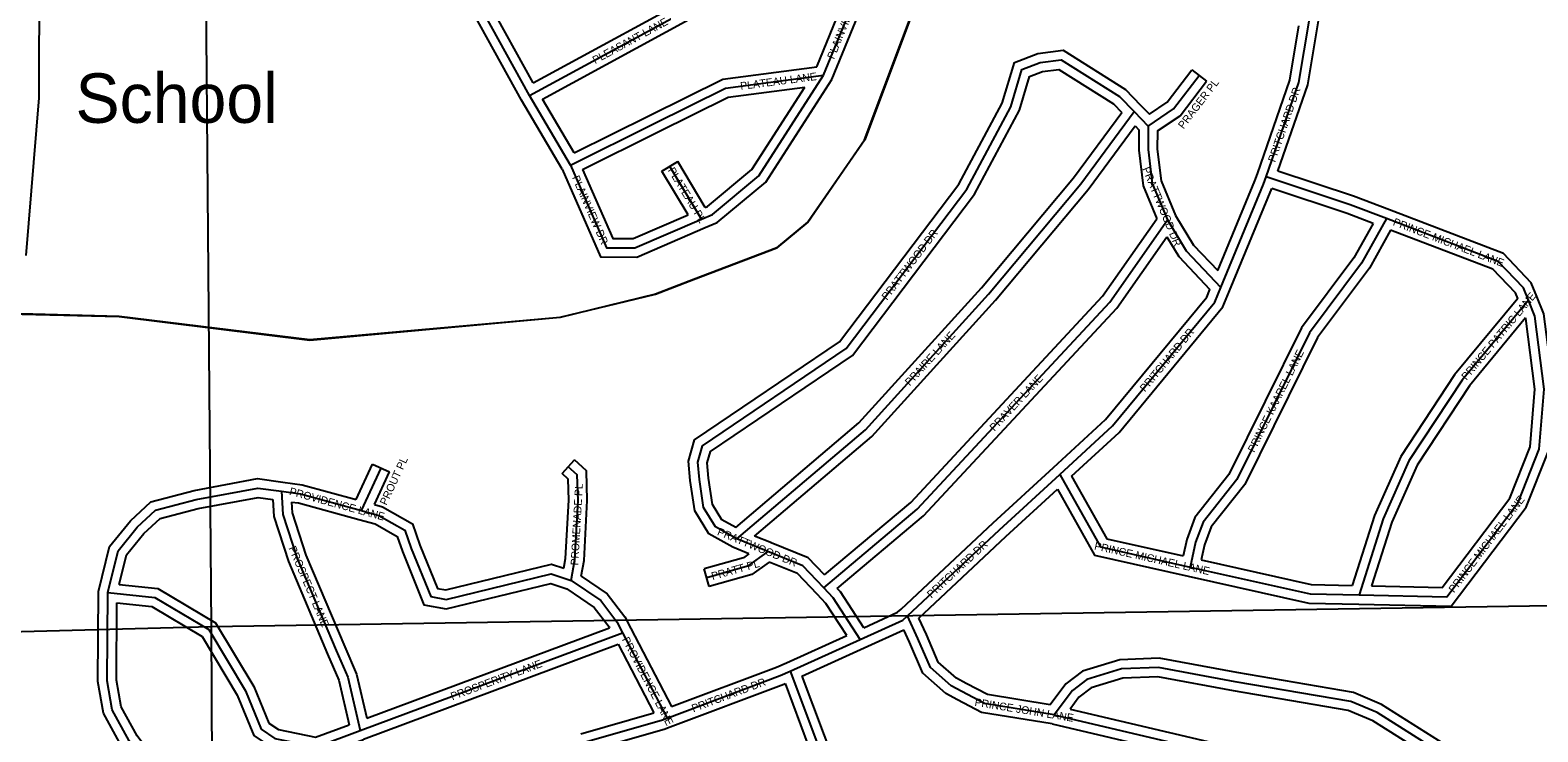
# Model space of a CAD drawing. Extents: x 457167 to 656239, y 1787309 to 1969297.
# Drawn here: x 584541 to 589415, y 1887329 to 1889599 of the extents above; entities that cross this region are included whole.
import ezdxf

# ---------------------------------------------------------------- set-up
doc = ezdxf.new("R2010")
doc.units = 0
for name, color, linetype in [('Level 1', 7, 'Continuous'), ('Level 23', 7, 'Continuous'), ('Level 31', 7, 'Continuous'), ('Level 32', 7, 'Continuous'), ('Level 34', 7, 'Continuous'), ('Level 5', 7, 'Continuous'), ('Level 57', 7, 'Continuous'), ('Level 8', 7, 'Continuous')]:
    doc.layers.add(name, color=color, linetype=linetype)

msp = doc.modelspace()

# ---------------------------------------------------------------- linework, layer by layer
at = {"layer": 'Level 1'}
for p, q in [((585080.121, 1893221.401), (585126.331, 1887669.13)), ((589905.567, 1887744.496), (585126.331, 1887669.13)), ((585126.331, 1887669.13), (579922.889, 1887536.016)), ((585126.331, 1887669.13), (585153.869, 1882363.496))]:
    msp.add_line(p, q, dxfattribs=at)
at = {"layer": 'Level 23'}
msp.add_lwpolyline([(584570.711, 1890190.876), (584569.455, 1889380.018), (584526.995, 1888870.106)], dxfattribs=at)
at = {"layer": 'Level 31'}
for p, q in [((586155.232, 1889387.33), (585980.596, 1889704.39)), ((586288.064, 1889162.35), (586155.232, 1889387.33)), ((588109.425, 1889335.686), (588155.453, 1889288.692)), ((586288.064, 1889162.35), (586556.094, 1889295.663)), ((586711.354, 1888987.733), (586608.63, 1889158.11)), ((585611.719, 1888045.077), (585675.27, 1888182.776)), ((586925.616, 1887912.779), (586825.828, 1887953.693)), ((585607.824, 1887333.444), (586456.33, 1887650.021)), ((586456.33, 1887650.021), (586599.887, 1887373.749)), ((586998.046, 1887525.731), (587224.684, 1887628.219)), ((586998.046, 1887525.731), (587119.574, 1887201.866)), ((587851.101, 1887384.511), (589156.129, 1887078.489))]:
    msp.add_line(p, q, dxfattribs=at)
for points in [[(586155.232, 1889387.33), (586780.794, 1889728.336), (586864.412, 1889886.363)], [(587105.624, 1889452.817), (587231.18, 1889760.95), (586956.305, 1889878.191), (586864.412, 1889886.363)], [(588536.472, 1889124.357), (588641.976, 1889429.621), (588676.694, 1889634.286)], [(586825.828, 1887953.693), (586755.93, 1887992.37), (586718.199, 1888054.622), (586704.376, 1888145.922), (586699.074, 1888201.933), (586714.12, 1888254.631), (587178.722, 1888569.038), (587568.63, 1889084.319), (587711.28, 1889350.966), (587747.12, 1889471.264), (587805.999, 1889494.428), (587873.436, 1889502.667), (588062.444, 1889383.772), (588109.425, 1889335.686)], [(586556.094, 1889295.663), (586788.79, 1889411.591), (587105.624, 1889452.817)], [(586711.354, 1888987.733), (586746.366, 1889002.941), (586896.71, 1889127.751), (587105.624, 1889452.817)], [(588155.453, 1889288.692), (588237.606, 1889344.178), (588320.491, 1889452.391)], [(586825.828, 1887953.693), (587240.889, 1888306.739), (587639.244, 1888745.276), (587937.579, 1889102.182), (588109.425, 1889335.686)], [(588155.453, 1889288.692), (588154.677, 1889212.329), (588168.471, 1889103.212), (588217.233, 1888985.304)], [(586288.064, 1889162.35), (586404.598, 1888895.219), (586496.191, 1888895.046), (586711.354, 1888987.733)], [(588390.163, 1888766.803), (588528.16, 1889100.736), (588536.472, 1889124.357)], [(588925.18, 1888989.466), (588808.543, 1889034.042), (588536.472, 1889124.357)], [(587106.364, 1887795.713), (587408.656, 1888049.698), (588031.014, 1888719.098), (588217.233, 1888985.304)], [(588217.233, 1888985.304), (588278.112, 1888884.827), (588390.163, 1888766.803)], [(588925.18, 1888989.466), (588845.094, 1888845.611), (588676.764, 1888620.097), (588441.825, 1888145.25), (588332.486, 1888007.631), (588308.516, 1887942.947), (588290.877, 1887862.616)], [(589384.264, 1888725.724), (589368.114, 1888765.391), (589286.852, 1888850.991), (588925.18, 1888989.466)], [(587869.384, 1888161.938), (588039.504, 1888318.716), (588370.359, 1888719.566), (588390.163, 1888766.803)], [(588836.79, 1887772.163), (589120.474, 1887766.558), (589350.966, 1888070.871), (589419.656, 1888244.203), (589435.588, 1888437.993), (589405.478, 1888673.686), (589384.264, 1888725.724)], [(589384.264, 1888725.724), (589169.759, 1888466.474), (588998.185, 1888206.056), (588914.839, 1888018.206), (588836.79, 1887772.163)], [(586289.358, 1887819.427), (586301.57, 1887887.041), (586312.105, 1888077.932), (586309.717, 1888160.482), (586280.507, 1888187.084)], [(584791.619, 1887780.101), (584824.956, 1887915.311), (584886.8, 1887991.192), (584945.745, 1888046.716), (585077.797, 1888081.008), (585276.961, 1888118.081), (585353.27, 1888107.389)], [(587376.85, 1887704.664), (587674.414, 1887983.023), (587869.384, 1888161.938)], [(587869.384, 1888161.938), (588001.578, 1887927.511), (588290.877, 1887862.616)], [(585353.27, 1888107.389), (585414.319, 1888099.273), (585611.719, 1888045.077)], [(585353.27, 1888107.389), (585358.216, 1888032.106), (585403.744, 1887890.564), (585530.077, 1887592.503), (585567.444, 1887506.612), (585607.824, 1887333.444)], [(585611.719, 1888045.077), (585667.983, 1888029.697), (585752.491, 1887981.9), (585772.416, 1887922.953), (585835.729, 1887766.831), (585885.327, 1887757.646), (586225.152, 1887840.276), (586289.358, 1887819.427)], [(586925.616, 1887912.779), (586860.329, 1887865.265), (586728.272, 1887828.056)], [(587106.364, 1887795.713), (587038.754, 1887866.749), (586925.616, 1887912.779)], [(588290.877, 1887862.616), (588678.73, 1887775.725), (588836.79, 1887772.163)], [(584985.024, 1887133.543), (584860.987, 1887299.964), (584806.158, 1887400.435), (584789.482, 1887494.649), (584791.619, 1887780.101)], [(584791.619, 1887780.101), (584943.614, 1887764.172), (585118.339, 1887660.2), (585236.592, 1887462.153), (585288.197, 1887338.054), (585332.031, 1887308.515), (585466.194, 1887280.986), (585607.824, 1887333.444)], [(586289.358, 1887819.427), (586385.6, 1887753.791), (586437.632, 1887685.692), (586456.33, 1887650.021)], [(587224.684, 1887628.219), (587137.154, 1887763.292), (587106.364, 1887795.713)], [(587224.684, 1887628.219), (587361.877, 1887690.873), (587376.85, 1887704.664)], [(587552.913, 1887459.608), (587518.279, 1887477.855), (587451.281, 1887537.251), (587411.064, 1887631.872), (587376.85, 1887704.664)], [(589156.129, 1887078.489), (589183.399, 1887210.076), (588895.259, 1887391.691), (588810.724, 1887427.481), (588436.819, 1887491.8), (588188.51, 1887538.074), (588068.598, 1887532.839), (587957.219, 1887498.498), (587910.084, 1887463.312), (587851.101, 1887384.511)], [(586599.887, 1887373.749), (586965.579, 1887511.246), (586998.046, 1887525.731)], [(587851.101, 1887384.511), (587625.993, 1887421.291), (587552.913, 1887459.608)], [(586329.082, 1887294.621), (586581.428, 1887366.875), (586599.887, 1887373.749)]]:
    msp.add_lwpolyline(points, dxfattribs=at)
at = {"layer": 'Level 32'}
for p, q in [((586129.171, 1889372.461), (585954.019, 1889690.46)), ((586167.1, 1889427.966), (586021.818, 1889691.734)), ((588296.675, 1889470.633), (588344.308, 1889434.148)), ((586261.299, 1889148.674), (586129.171, 1889372.462)), ((586299.703, 1889201.644), (586196.851, 1889375.847)), ((588130.858, 1889356.678), (588159.387, 1889327.551)), ((586299.703, 1889201.645), (586542.735, 1889322.525)), ((588112.678, 1889289.49), (588125.329, 1889276.574)), ((586326.97, 1889148.193), (586569.455, 1889268.801)), ((586582.939, 1889142.619), (586634.324, 1889173.599)), ((586667.912, 1889001.685), (586582.939, 1889142.619)), ((586723.489, 1889025.711), (586634.324, 1889173.599)), ((588417.889, 1888755.345), (588554.805, 1889086.661)), ((585595.137, 1888080.74), (585648.031, 1888195.348)), ((585648.031, 1888195.348), (585702.509, 1888170.203)), ((585653.805, 1888064.673), (585702.509, 1888170.203)), ((586260.307, 1888164.903), (586300.707, 1888209.264)), ((586864.508, 1887905.409), (586812.832, 1887926.596)), ((586936.998, 1887940.536), (586882.793, 1887962.761)), ((586736.409, 1887799.18), (586720.135, 1887856.933)), ((585629.296, 1887373.474), (586413.961, 1887666.231)), ((586482.952, 1887663.853), (586614.239, 1887411.195)), ((586985.823, 1887553.13), (587180.537, 1887641.18)), ((587237.147, 1887600.929), (587365.014, 1887659.324)), ((585618.312, 1887305.336), (586441.949, 1887612.634)), ((586441.95, 1887612.634), (586557.06, 1887391.104)), ((587036.004, 1887509.97), (587237.046, 1887600.883)), ((586981.158, 1887485.345), (587091.487, 1887191.326)), ((587036.004, 1887509.97), (587142.521, 1887226.111)), ((586320.824, 1887323.463), (586557.06, 1887391.104)), ((587902.602, 1887403.249), (589133.001, 1887114.726)), ((587845.253, 1887355.067), (589120.785, 1887055.961))]:
    msp.add_line(p, q, dxfattribs=at)
for points in [[(586167.1, 1889427.966), (586758.503, 1889750.354), (586828.524, 1889882.682)], [(587132.361, 1889438.928), (587270.101, 1889776.965), (586963.7, 1889907.653), (586879.547, 1889915.135)], [(586196.851, 1889375.847), (586803.086, 1889706.32), (586881.608, 1889854.714)], [(587084.433, 1889480.313), (587192.259, 1889744.935), (586948.911, 1889848.73), (586881.609, 1889854.714)], [(588574.749, 1889143.261), (588671.14, 1889422.161), (588706.273, 1889629.269)], [(588508.173, 1889134.315), (588612.812, 1889437.08), (588642.634, 1889612.871)], [(586812.832, 1887926.596), (586734.415, 1887969.987), (586689.435, 1888044.202), (586674.589, 1888142.261), (586668.674, 1888204.733), (586688.269, 1888273.362), (587157.795, 1888591.101), (587543.287, 1889100.546), (587683.395, 1889362.441), (587722.541, 1889493.832), (587798.569, 1889523.745), (587880.384, 1889533.74), (588081.423, 1889407.276), (588130.884, 1889356.651)], [(586542.717, 1889322.516), (586779.923, 1889440.691), (587084.433, 1889480.313)], [(586723.307, 1888960.216), (586762.239, 1888977.126), (586919.44, 1889107.63), (587132.361, 1889438.929)], [(586822.196, 1887989.989), (586777.445, 1888014.752), (586746.964, 1888065.043), (586734.164, 1888149.584), (586729.474, 1888199.132), (586739.972, 1888235.901), (587199.648, 1888546.976), (587593.973, 1889068.091), (587739.164, 1889339.491), (587771.7, 1889448.695), (587813.429, 1889465.111), (587866.489, 1889471.595), (588043.466, 1889360.269), (588070.16, 1889332.946)], [(588159.388, 1889327.551), (588216.763, 1889366.303), (588296.675, 1889470.633)], [(588185.293, 1889272.642), (588258.449, 1889322.054), (588344.308, 1889434.148)], [(586569.473, 1889268.811), (586797.659, 1889382.491), (587045.49, 1889414.738)], [(586723.488, 1889025.711), (586730.494, 1889028.755), (586873.979, 1889147.872), (587045.49, 1889414.738)], [(586822.196, 1887989.989), (587219.98, 1888328.341), (587616.623, 1888764.991), (587913.966, 1889120.712), (588070.16, 1889332.946)], [(586882.793, 1887962.761), (587261.797, 1888285.138), (587661.865, 1888725.561), (587961.192, 1889083.653), (588112.678, 1889289.491)], [(588125.329, 1889276.575), (588124.658, 1889210.592), (588139.212, 1889095.461), (588183.229, 1888989.03)], [(588185.293, 1889272.642), (588184.697, 1889214.066), (588197.731, 1889110.962), (588244.08, 1888998.887)], [(586261.3, 1889148.673), (586384.939, 1888865.256), (586502.35, 1888865.034), (586723.224, 1888960.181)], [(586326.97, 1889148.193), (586424.257, 1888925.182), (586490.031, 1888925.058), (586667.912, 1889001.684)], [(588935.89, 1889017.49), (588818.629, 1889062.305), (588574.749, 1889143.261)], [(588380.093, 1888820.983), (588500.128, 1889111.451), (588508.173, 1889134.315)], [(588882.126, 1888973.804), (588798.458, 1889005.78), (588554.805, 1889086.661)], [(588244.08, 1888998.887), (588302.094, 1888903.139), (588380.093, 1888820.983)], [(589412.049, 1888737.036), (589393.767, 1888781.942), (589303.929, 1888876.578), (588935.907, 1889017.483)], [(587108.655, 1887836.822), (587387.943, 1888071.479), (588007.626, 1888738.001), (588183.229, 1888989.029)], [(588882.126, 1888973.803), (588819.854, 1888861.952), (588651.087, 1888635.851), (588416.351, 1888161.414), (588306.019, 1888022.545), (588279.66, 1887951.418), (588268.039, 1887898.483)], [(588938.743, 1888952.148), (588870.333, 1888829.268), (588702.44, 1888604.343), (588467.299, 1888129.085), (588358.954, 1887992.716), (588337.371, 1887934.476), (588326.587, 1887885.358)], [(589349.714, 1888731.026), (589342.462, 1888748.838), (589269.775, 1888825.406), (588938.743, 1888952.147)], [(587150.074, 1887793.253), (587429.369, 1888027.916), (588054.404, 1888700.195), (588215.43, 1888930.386)], [(588215.43, 1888930.386), (588254.129, 1888866.516), (588354.925, 1888760.346)], [(587849.054, 1888183.999), (588017.669, 1888339.391), (588344.403, 1888735.249), (588354.925, 1888760.346)], [(587907.188, 1888155.977), (588061.339, 1888298.041), (588396.314, 1888703.884), (588417.829, 1888755.203)], [(589349.714, 1888731.026), (589145.605, 1888484.341), (588971.769, 1888220.49), (588886.744, 1888028.857), (588814.993, 1887802.661)], [(588836.199, 1887742.168), (589135.162, 1887736.261), (589377.35, 1888056.016), (589449.189, 1888237.298), (589465.744, 1888438.673), (589434.739, 1888681.378), (589412.044, 1888737.05)], [(589375.414, 1888667.966), (589193.913, 1888448.606), (589024.602, 1888191.621), (588942.933, 1888007.554), (588877.529, 1887801.364)], [(588877.529, 1887801.363), (589105.788, 1887796.855), (589324.583, 1888085.726), (589390.122, 1888251.108), (589405.43, 1888437.314), (589376.217, 1888665.993), (589375.414, 1888667.965)], [(586322.34, 1887833.246), (586331.423, 1887883.535), (586342.129, 1888077.538), (586339.336, 1888174.086), (586300.707, 1888209.264)], [(587356.525, 1887726.731), (587654.025, 1888005.031), (587849.1, 1888184.042)], [(584761.647, 1887783.856), (584797.442, 1887929.039), (584864.794, 1888011.677), (584930.768, 1888073.822), (585071.274, 1888110.31), (585276.279, 1888148.47), (585357.433, 1888137.1)], [(585357.433, 1888137.1), (585420.294, 1888128.743), (585595.138, 1888080.74)], [(586265.944, 1887858.573), (586271.717, 1887890.548), (586282.08, 1888078.326), (586280.097, 1888146.879), (586260.307, 1888164.903)], [(587907.188, 1888155.977), (588021.159, 1887953.865), (588268.039, 1887898.485)], [(584828.991, 1887806.349), (584852.469, 1887901.583), (584908.808, 1887970.708), (584960.722, 1888019.609), (585084.321, 1888051.706), (585277.642, 1888087.691), (585324.935, 1888081.066)], [(585324.935, 1888081.065), (585328.523, 1888026.446), (585375.597, 1887880.096), (585502.51, 1887580.665), (585538.845, 1887497.145), (585572.602, 1887352.389)], [(585385.606, 1888072.825), (585387.909, 1888037.768), (585431.891, 1887901.032), (585557.643, 1887604.341), (585596.041, 1887516.081), (585629.296, 1887373.475)], [(585385.607, 1888072.826), (585408.343, 1888069.803), (585603.776, 1888016.147)], [(587413.288, 1887697.667), (587694.804, 1887961.016), (587861.819, 1888114.276)], [(587861.819, 1888114.276), (587981.997, 1887901.156), (588284.31, 1887833.342)], [(585653.805, 1888064.673), (585679.499, 1888057.651), (585777.24, 1888002.369), (585800.553, 1887933.402), (585857.354, 1887793.338), (585884.476, 1887788.315), (586226.329, 1887871.437), (586265.943, 1887858.572)], [(585603.808, 1888016.138), (585656.467, 1888001.744), (585727.742, 1887961.431), (585744.28, 1887912.503), (585814.105, 1887740.325), (585886.178, 1887726.978), (586223.976, 1887809.116), (586276.006, 1887792.22)], [(587108.655, 1887836.821), (587056.036, 1887892.106), (586936.922, 1887940.568)], [(586864.508, 1887905.409), (586847.02, 1887892.683), (586720.135, 1887856.933)], [(586929.774, 1887878.699), (586873.638, 1887837.846), (586736.409, 1887799.18)], [(587084.634, 1887775.031), (587021.471, 1887841.391), (586929.774, 1887878.699)], [(588326.587, 1887885.36), (588682.382, 1887805.65), (588814.994, 1887802.661)], [(586322.34, 1887833.246), (586406.501, 1887775.85), (586463.019, 1887701.88), (586482.902, 1887663.949)], [(588284.319, 1887833.341), (588675.078, 1887745.799), (588836.115, 1887742.171)], [(584938.728, 1887145.457), (584835.668, 1887283.733), (584777.472, 1887390.372), (584759.461, 1887492.126), (584761.648, 1887783.856)], [(584828.99, 1887806.349), (584953.293, 1887793.323), (585140.204, 1887682.099), (585263.46, 1887475.673), (585312.437, 1887357.896), (585343.874, 1887336.711), (585463.819, 1887312.099), (585572.602, 1887352.389)], [(586276.006, 1887792.22), (586364.699, 1887731.732), (586412.245, 1887669.505), (586413.96, 1887666.232)], [(587235.778, 1887666.266), (587160.82, 1887781.937), (587150.075, 1887793.253)], [(585009.079, 1887151.471), (584886.306, 1887316.195), (584834.843, 1887410.496), (584819.502, 1887497.171), (584821.372, 1887746.818)], [(584821.372, 1887746.818), (584933.934, 1887735.021), (585096.473, 1887638.301), (585209.724, 1887448.633), (585263.957, 1887318.211), (585320.188, 1887280.319), (585468.569, 1887249.872), (585618.244, 1887305.311)], [(587180.537, 1887641.18), (587113.489, 1887744.646), (587084.611, 1887775.055)], [(587235.778, 1887666.265), (587345.067, 1887716.178), (587356.525, 1887726.731)], [(587566.896, 1887486.151), (587535.469, 1887502.708), (587476.244, 1887555.213), (587438.454, 1887644.126), (587413.289, 1887697.667)], [(587538.929, 1887433.066), (587501.089, 1887453.001), (587426.318, 1887519.29), (587383.674, 1887619.62), (587365.014, 1887659.324)], [(586614.239, 1887411.195), (586954.178, 1887539.011), (586985.823, 1887553.13)], [(589185.505, 1887072.401), (589216.999, 1887224.362), (588909.196, 1887418.369), (588819.227, 1887456.46), (588442.11, 1887521.331), (588190.632, 1887568.195), (588063.44, 1887562.643), (587943.427, 1887525.64), (587888.664, 1887484.76), (587837.986, 1887417.052)], [(586610.445, 1887345.667), (586976.98, 1887483.481), (586981.159, 1887485.346)], [(587837.986, 1887417.052), (587635.622, 1887450.116), (587566.844, 1887486.178)], [(589133.002, 1887114.726), (589149.801, 1887195.791), (588881.322, 1887365.014), (588802.221, 1887398.503), (588431.528, 1887462.269), (588186.389, 1887507.952), (588073.756, 1887503.035), (587971.012, 1887471.356), (587931.504, 1887441.864), (587902.602, 1887403.249)], [(587845.252, 1887355.068), (587616.363, 1887392.466), (587538.982, 1887433.038)], [(586367.916, 1887274.533), (586590.806, 1887338.353), (586610.357, 1887345.634)]]:
    msp.add_lwpolyline(points, dxfattribs=at)
at = {"layer": 'Level 5'}
for points in [[(586685.865, 1888792.144), (586954.794, 1888894.55), (587054.811, 1888977.636), (587238.492, 1889244.205), (587657.166, 1890360.528), (587841.292, 1890702.009), (587918.393, 1890778.958)], [(584470.225, 1888681.457), (584828.634, 1888672.765), (585445.16, 1888596.672), (586254.064, 1888670.409), (586562.697, 1888745.101), (586685.865, 1888792.144)]]:
    msp.add_lwpolyline(points, dxfattribs=at)
at = {"layer": 'Level 8'}
msp.add_lwpolyline([(587656.874, 1890360.961), (587238.884, 1889243.932), (587054.884, 1888977.925), (586954.884, 1888894.922), (586685.882, 1888791.919), (586562.88, 1888744.916), (586253.877, 1888669.913), (585444.867, 1888596.907), (584828.857, 1888672.906), (584469.852, 1888681.905)], dxfattribs=at)

# ---------------------------------------------------------------- texts
at = {"layer": 'Level 34'}
for s, height, rotation, p in [('PLAINVIEW DR', 24.99916, 67.829422, (587139.509, 1889502.856)), ('PLEASANT LANE', 25, 28.595053, (586367.389, 1889488.746)), ('PLATEAU LANE', 25, 7.413289, (586838.256, 1889405.423)), ('PRAGER PL', 25, 52.548961, (588269.442, 1889277.281)), ('PRITCHARD DR', 25, 70.933119, (588565.388, 1889169.759)), ('PLATEAU PL', 25, 301.086433, (586601.476, 1889145.767)), ('PRATTWOOD DR', 25, 292.467203, (588135.443, 1889150.372)), ('PLAINVIEW DR', 25, 293.568492, (586291.992, 1889122.084)), ('PRATTWOOD DR', 25, 52.884614, (587311.234, 1888723.445)), ('PRINCE MICHAEL LANE', 25, 339.049383, (588944.477, 1888968.693)), ('PRINCE PATRIC LANE', 25, 50.3948, (589184.543, 1888464.736)), ('PRAIRE LANE', 25, 47.747956, (587384.833, 1888446.615)), ('PRITCHARD DR', 25, 50.46355, (588145.101, 1888427.018)), ('PRINCE KAAREL LANE', 25, 63.674442, (588498.216, 1888231.041)), ('PRAVER LANE', 25, 47.084753, (587658.218, 1888299.767)), ('PROUT PL', 25, 65.224642, (585692.733, 1888060.309)), ('PROVIDENCE LANE', 25, 344.647819, (585376.679, 1888096.644)), ('PROMENADE PL', 25, 86.840092, (586312.99, 1887867.17)), ('PRINCE MICHAEL LANE', 25, 52.858269, (589144.134, 1887777.096)), ('PRATTWOOD DR', 25, 337.705797, (586759.95, 1887967.194)), ('PROSPECT LANE', 25, 292.969067, (585375.723, 1887923.876)), ('PRITCHARD DR', 25, 43.089264, (587454.473, 1887760.161)), ('PRINCE MICHAEL LANE', 25, 347.356558, (587979.38, 1887919.68)), ('PRATT PL', 25, 15.734878, (586747.019, 1887820.036)), ('PROVIDENCE LANE', 25, 297.457008, (586453.409, 1887628.536)), ('PROSPERITY LANE', 25, 20.460003, (585905.869, 1887431.304)), ('PRITCHARD DR', 25, 20.605439, (586684.979, 1887392.391)), ('PRINCE JOHN LANE', 25, 350.720422, (587592.924, 1887414.029))]:
    msp.add_text(s, height=height, rotation=rotation, dxfattribs=at).set_placement(p)
at = {"layer": 'Level 57'}
msp.add_text('School', height=160, dxfattribs=at).set_placement((584687.416, 1889298.995))

doc.saveas('drawing.dxf')
